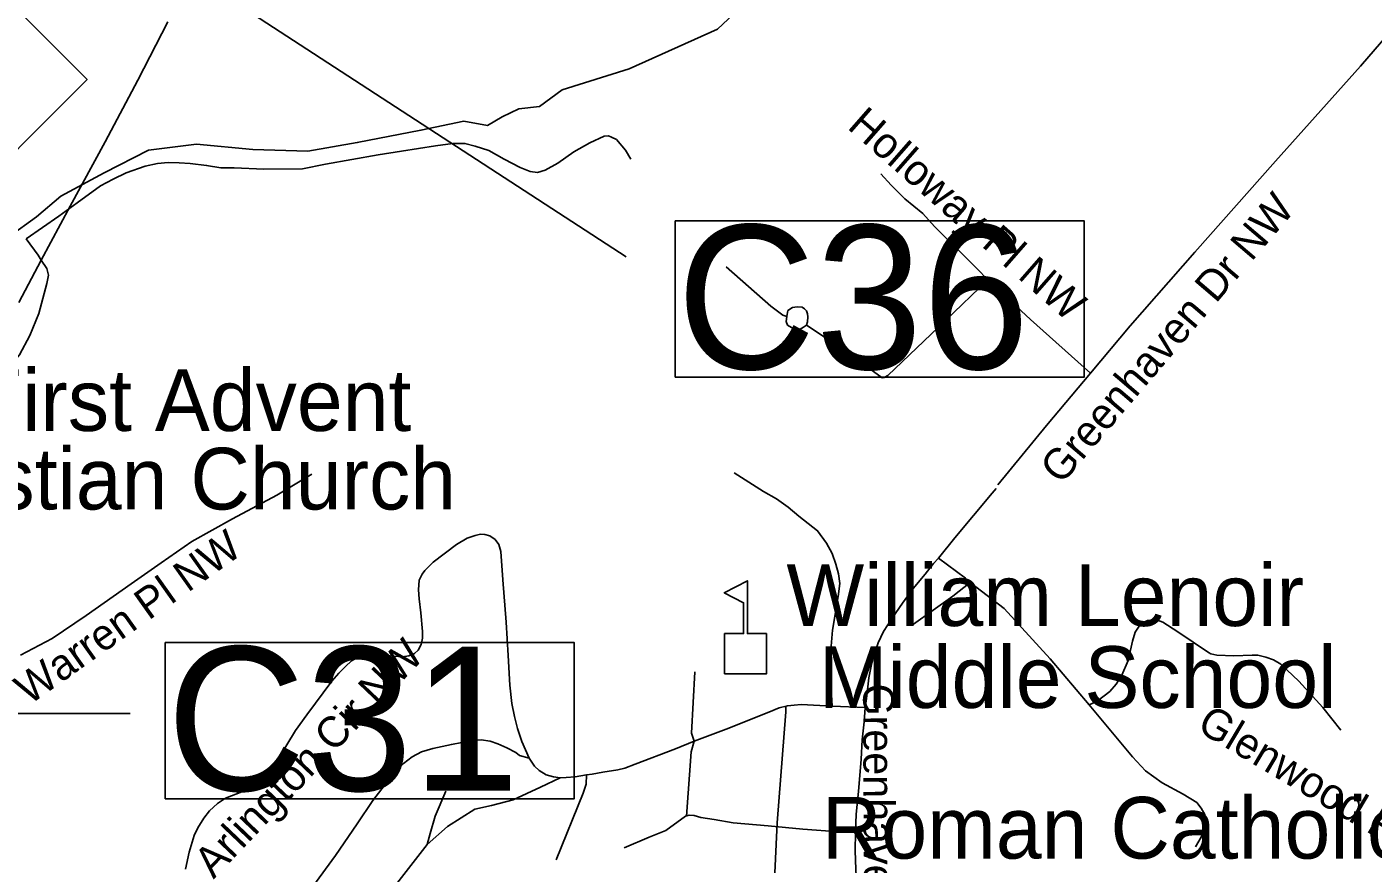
# Model space of a CAD drawing. Extents: x 1159738 to 1321356, y 736314 to 882035.
# Drawn here: x 1247628 to 1250904, y 801217 to 803253 of the extents above; entities that cross this region are included whole.
import ezdxf

# ---------------------------------------------------------------- set-up
doc = ezdxf.new("R2010")
doc.units = 0
for name, color, linetype in [('Exist Cultural Church Label', 7, 'Continuous'), ('Exist Cultural Educational Facility Middle CELL', 7, 'Continuous'), ('Exist Cultural Educational Facility Middle Label', 7, 'Continuous'), ('Exist Hydrographic Creek Single Shore', 7, 'Continuous'), ('Exist Railroad Mainline', 7, 'Continuous'), ('Exist Road Non-System Type 51', 7, 'Continuous'), ('Exist Road Non-System Type 51 Label', 7, 'Continuous'), ('Exist Road Primary NC Shield CELL', 7, 'Continuous'), ('Exist Road Primary US Structure Culvert Number Label', 7, 'Continuous')]:
    doc.layers.add(name, color=color, linetype=linetype)

msp = doc.modelspace()

# ---------------------------------------------------------------- linework, layer by layer
at = {"layer": 'Exist Cultural Educational Facility Middle CELL'}
msp.add_lwpolyline([(1249325.6, 801679.3), (1249325.6, 801777.2), (1249371.7, 801777.2), (1249371.7, 801852.3), (1249324.6, 801876.5), (1249381.3, 801905.7), (1249381.3, 801777.2), (1249427.3, 801777.2), (1249427.3, 801679.3)], close=True, dxfattribs=at)
at = {"layer": 'Exist Hydrographic Creek Single Shore'}
for points in [[(1248691.2, 803023.7), (1248748.3, 803013.2), (1248784.4, 803034.3), (1248824.6, 803053.4), (1248875.4, 803059.8), (1248930.5, 803100), (1249093.6, 803150.9), (1249308.7, 803247.5), (1249359.8, 803295.7), (1249368.7, 803344.7)], [(1247176.5, 802549.6), (1247265.7, 802576.7), (1247358.9, 802595.8), (1247416.1, 802621.2), (1247466.9, 802682.6), (1247532.6, 802708.1), (1247583.4, 802742), (1247651.2, 802790.7), (1247710.5, 802841.5), (1247815.4, 802897.7), (1247923.4, 802952.8), (1248039.9, 802967.6), (1248177.5, 802954.9), (1248311, 802950.6), (1248431.7, 802971.8), (1248586.3, 803001.5), (1248691.2, 803023.7)]]:
    msp.add_lwpolyline(points, dxfattribs=at)
at = {"layer": 'Exist Railroad Mainline'}
msp.add_lwpolyline([(1247607.7, 802582.5), (1247662.5, 802685.7), (1247733.1, 802817.2), (1247818, 802973.1), (1247897.3, 803123.1), (1247970.3, 803265)], dxfattribs=at)
at = {"layer": 'Exist Road Non-System Type 51'}
msp.add_line((1249453.4, 801317), (1249445.1, 801131.6), dxfattribs=at)
for points in [[(1251207, 803905.7), (1251183.6, 803838.8), (1251151.2, 803738.2), (1251120.7, 803641.5), (1251089.6, 803531.5), (1251066.3, 803460.1), (1251047.5, 803411.8), (1251030, 803370.2), (1251002.8, 803322.2), (1250977.5, 803282), (1250939.9, 803234.7), (1250873.1, 803157.5), (1250666.3, 802926.1), (1250469.9, 802705.2), (1250313.1, 802526.3), (1250215.9, 802411.1)], [(1247625.6, 802737.4), (1247705.3, 802792.6), (1247750, 802825.2), (1247806.6, 802866.5), (1247837.5, 802882.8), (1247869.3, 802898.2), (1247915.6, 802914.6), (1247945.7, 802920.6), (1247971.4, 802923.2), (1247998, 802922.3), (1248024.7, 802920.6), (1248065, 802916.3), (1248099.3, 802910.3), (1248132, 802910.3), (1248204.5, 802906.8), (1248298.1, 802907.6), (1248353.9, 802918.8), (1248482.7, 802942), (1248539.3, 802950.6), (1248621.8, 802963.5), (1248663.8, 802969.5), (1248693.5, 802969.5), (1248718.4, 802962.6), (1248751.9, 802952.3), (1248788.8, 802931.7), (1248828.3, 802911.1), (1248852.3, 802901.6), (1248870.3, 802899.1), (1248889.2, 802904.2), (1248920.1, 802921.4), (1248958.7, 802948.9), (1248997.4, 802971.2), (1249032.6, 802987.5), (1249043.4, 802988.4), (1249050.3, 802985), (1249062.3, 802979), (1249084.6, 802953.2), (1249097.5, 802931.7)], [(1249966.1, 802637.5), (1249939.5, 802665), (1249836.5, 802767.2), (1249808.2, 802799), (1249764.4, 802835.1), (1249730.9, 802867.7), (1249706.2, 802895.8)], [(1247625.6, 802737.4), (1247655.1, 802697.8), (1247662.5, 802685.7), (1247676.1, 802665.2), (1247679.9, 802648.9), (1247676.1, 802628.7), (1247656.7, 802555.7), (1247634.9, 802502.1), (1247609.3, 802455.5), (1247575.2, 802414.5), (1247527.8, 802365.6), (1247501.4, 802339.1), (1247471.1, 802300.3), (1247421.5, 802235.8), (1247392.1, 802209), (1247371.9, 802195.8), (1247347.9, 802187.2), (1247317.6, 802183.4), (1247293.3, 802187.5), (1247264.8, 802198.1)], [(1249329.6, 802669.4), (1249437.8, 802574.1), (1249467, 802551.7), (1249477.3, 802548.3)], [(1249525.3, 802527.7), (1249618.9, 802464.9), (1249709.1, 802399.7), (1249714.2, 802400.5), (1249722.8, 802404.8), (1249863.6, 802538.8), (1249966.1, 802637.5)], [(1250215.9, 802411.1), (1250070.2, 802541.4), (1249966.1, 802637.5)], [(1249525.3, 802527.7), (1249517.6, 802522.5), (1249509.9, 802517.4), (1249499.6, 802519.1), (1249488.4, 802521.7), (1249479, 802527.7), (1249475.6, 802536.3), (1249477.3, 802548.3)], [(1249477.3, 802548.3), (1249479.8, 802562.9), (1249491, 802570.6), (1249502.2, 802572.3), (1249514.2, 802571.5), (1249520.2, 802567.2), (1249525.3, 802562), (1249527.1, 802555.2), (1249527.9, 802547.4), (1249527.1, 802535.4), (1249525.3, 802527.7)], [(1250215.9, 802411.1), (1250108.9, 802283.2), (1249991, 802138.8)], [(1247611.8, 801724.9), (1247688.6, 801765.3), (1247771.4, 801821.1), (1247881.6, 801898), (1247954.6, 801949.3), (1248028.8, 802001.1), (1248128.2, 802056.3), (1248236.1, 802113.8), (1248321.2, 802164.9)], [(1249587.3, 801600.9), (1249585.8, 801628.2), (1249581.3, 801698.4), (1249588.1, 801785.3), (1249602.4, 801867.6), (1249606.1, 801899), (1249603.1, 801922.4), (1249596.3, 801945.8), (1249587.2, 801972.3), (1249573.7, 801997.2), (1249551.8, 802027.4), (1249506.5, 802062.9), (1249480.2, 802084.6), (1249452.2, 802105), (1249420.5, 802123.1), (1249348.8, 802168.4)], [(1249845.9, 801961.1), (1249885.8, 802010.2), (1249976.8, 802118.5), (1249986.7, 802130.4)], [(1248849.8, 801474), (1248840.7, 801494.9), (1248832.1, 801514.7), (1248821.4, 801546.8), (1248814.5, 801575.7), (1248807.5, 801607.3), (1248802.7, 801651.8), (1248799, 801724.3), (1248793.6, 801805.1), (1248786.1, 801907.7), (1248780.8, 801976.6), (1248776.5, 801993.7), (1248766.9, 802006), (1248754, 802015.1), (1248741.7, 802018.3), (1248731.6, 802018.9), (1248718.2, 802016.2), (1248698.9, 802009.2), (1248672.7, 801994.2), (1248616, 801951.4), (1248595.7, 801930.5), (1248589.3, 801921.9), (1248582.3, 801907), (1248580.7, 801883.9), (1248582.3, 801862), (1248586, 801828.2), (1248590.3, 801782.2), (1248590.4, 801766), (1248586.7, 801751), (1248579.7, 801737.1), (1248570.6, 801729.1), (1248557.2, 801723.2), (1248541.7, 801720.5), (1248511.8, 801723.2), (1248473.3, 801725.9), (1248448.6, 801723.7), (1248432.1, 801718.9), (1248417.6, 801711.4), (1248402.6, 801697.5), (1248386.6, 801681.4), (1248370, 801661.6), (1248308.7, 801579.8), (1248280.9, 801541.2), (1248260.1, 801507.1), (1248231.2, 801457.8), (1248214.1, 801433.7), (1248204.5, 801422.2), (1248192.2, 801412), (1248175.1, 801403.5), (1248150.5, 801392.7), (1248110.9, 801376.7), (1248091.7, 801363.8), (1248071.9, 801346.2), (1248057.9, 801328.5), (1248043.5, 801304.9), (1248035, 801285.9), (1248022.7, 801245.8), (1248013.6, 801204)], [(1249667.4, 801597.5), (1249670.8, 801619.3), (1249676.9, 801669.9), (1249683.7, 801706.1), (1249692, 801732.6), (1249699.5, 801755.2), (1249712.4, 801782.4), (1249733.4, 801814.5), (1249758.3, 801851.5), (1249784.8, 801887), (1249813.4, 801921.8), (1249833.8, 801947.5), (1249845.9, 801961.1)], [(1249845.9, 801961.1), (1249911.6, 801912), (1249923.6, 801901.4), (1250005.9, 801838.7), (1250117.9, 801715.6), (1250213.2, 801604.2)], [(1249923.6, 801901.4), (1249881.4, 801868.1), (1249785.5, 801800.2)], [(1250213.2, 801604.2), (1250232.7, 801612.8), (1250263.2, 801636.4), (1250279, 801654.1), (1250292.8, 801675.8), (1250307.7, 801712.2), (1250318.3, 801759.1), (1250324.7, 801780.9), (1250334.3, 801795.3), (1250342.3, 801802.7), (1250354.5, 801809.1), (1250366.7, 801810.2), (1250379.5, 801809.7), (1250392.3, 801804.9), (1250429, 801781.4), (1250503.5, 801731.4), (1250508.8, 801728.2), (1250523.7, 801725), (1250564.7, 801723.4), (1250609.3, 801725), (1250623.2, 801725), (1250642.9, 801720.2), (1250661.8, 801713.3), (1250679.4, 801702.7), (1250723, 801661.2), (1250782, 801597.3), (1250825.1, 801542.5)], [(1249251.8, 801515.8), (1249245.4, 801535.5), (1249253.3, 801684)], [(1249587.3, 801600.9), (1249511.8, 801604.7), (1249495.2, 801603.2), (1249478.6, 801601.7), (1249458.3, 801596.4), (1249433.3, 801585.8), (1249329.2, 801545), (1249251.8, 801515.8), (1249206.5, 801496.8), (1249107.6, 801459.8), (1249082.7, 801450), (1249065.4, 801446.2), (1249029.1, 801440.2), (1249003.5, 801435.7), (1248989.1, 801433.4), (1248962.2, 801428.9), (1248940.3, 801427.3), (1248925.2, 801426.6), (1248909.3, 801428.5), (1248891.2, 801434), (1248874.6, 801444.6), (1248862.8, 801454.9), (1248849.8, 801474)], [(1249453.4, 801317), (1249474.7, 801586.8), (1249474.4, 801600.5)], [(1249667.4, 801597.5), (1249587.3, 801600.9)], [(1249644, 801294.1), (1249645.5, 801337.9), (1249651.5, 801393.1), (1249657.6, 801472.1), (1249660.6, 801518.9), (1249665.1, 801562.7), (1249667.4, 801597.5)], [(1250213.2, 801604.2), (1250318.2, 801477.5), (1250349.9, 801443.3), (1250390.5, 801414.2), (1250441.7, 801386.8), (1250475.2, 801366.2), (1250485.8, 801352.5), (1250494.6, 801337.1), (1250496.4, 801309.7), (1250485.8, 801282.3), (1250471.7, 801258.3)], [(1248323.2, 801161.9), (1248378.3, 801237.9), (1248431.2, 801314.8), (1248469.2, 801371.6), (1248504.9, 801417.9), (1248523.7, 801439.9), (1248544.5, 801461.3), (1248565.4, 801477.9), (1248587.9, 801489.7), (1248615.1, 801498.2), (1248660.6, 801507.9), (1248710.9, 801517), (1248733.2, 801518.5), (1248755.1, 801515.3), (1248773.3, 801508.9), (1248795.8, 801499.3), (1248817.2, 801488), (1248826.8, 801481.1), (1248849.8, 801474)], [(1249251.8, 801515.8), (1249244, 801489.3), (1249232.5, 801333.2)], [(1248989.1, 801433.4), (1248988.6, 801411.4), (1248981.5, 801389.1), (1248915.6, 801226.7)], [(1248601.3, 801264.4), (1248651.4, 801307.9), (1248717.7, 801350.5), (1248758.6, 801358.9), (1248810.7, 801372.6), (1248877.2, 801404), (1248925.2, 801426.6)], [(1248647, 801393.8), (1248620.9, 801333.4), (1248609.4, 801290.8), (1248601.3, 801264.4)], [(1249644, 801294.1), (1249604.7, 801295.3), (1249515.7, 801301.4), (1249431.9, 801309.7), (1249346.6, 801317.2), (1249300.5, 801324.8), (1249268.1, 801330.1), (1249251.9, 801334.6), (1249239, 801335.4), (1249230.7, 801333.1), (1249182.4, 801298.4), (1249142.4, 801282.5), (1249081.3, 801256.1)], [(1249649.3, 801109.5), (1249648.5, 801137.8), (1249644.7, 801204.2), (1249643.2, 801248.8), (1249644, 801294.1)], [(1248601.3, 801264.4), (1248482.7, 801110.9), (1248422.2, 801031), (1248294.3, 800859.5), (1248268.2, 800800.3), (1248232.8, 800712.2), (1248222, 800695.8), (1248207.2, 800686.7), (1248192.3, 800686.4)]]:
    msp.add_lwpolyline(points, dxfattribs=at)
at = {"layer": 'Exist Road Primary NC Shield CELL'}
msp.add_lwpolyline([(1247107.8, 803125.1), (1247440.8, 803458), (1247773.8, 803125.1), (1247440.8, 802792.1)], close=True, dxfattribs=at)
at = {"layer": 'Exist Road Primary US Structure Culvert Number Label'}
msp.add_line((1246575.7, 801582.7), (1247878.9, 801582.7), dxfattribs=at)
msp.add_lwpolyline([(1247337.4, 804288.4), (1247714.6, 803585.5), (1249086.1, 802694)], dxfattribs=at)
for points in [[(1249205.6, 802781), (1250201, 802781), (1250201, 802401.2), (1249205.6, 802401.2)], [(1247964.2, 801755.4), (1248959.6, 801755.4), (1248959.6, 801375.6), (1247964.2, 801375.6)]]:
    msp.add_lwpolyline(points, close=True, dxfattribs=at)

# ---------------------------------------------------------------- texts
at = {"layer": 'Exist Cultural Church Label'}
for s, p in [('First Advent', (1247493.3, 802270.2)), ('Christian Church', (1247178.2, 802079.2))]:
    msp.add_text(s, height=150, rotation=0, dxfattribs=at).set_placement(p)
msp.add_text('Roman Catholic', height=150, dxfattribs=at).set_placement((1249562.3, 801230))
at = {"layer": 'Exist Cultural Educational Facility Middle Label'}
for s, p in [('William Lenoir', (1249476.1, 801795.8)), ('Middle School', (1249554.8, 801596.5))]:
    msp.add_text(s, height=150, dxfattribs=at).set_placement(p)
at = {"layer": 'Exist Road Non-System Type 51 Label'}
for s, rotation, p in [('Holloway Pl NW', 318.7567, (1249621.6, 803007.5)), ('Greenhaven Dr NW', 49.5554, (1250144.9, 802137.3)), ('Warren Pl NW', 35.3764, (1247632.9, 801601.8)), ('Arlington Cir NW', 46.385, (1248081.9, 801178.7)), ('Greenhaven Dr NW', 270.1462, (1249662.9, 801655.7)), ('Glenwood Pl NW', 329.2259, (1250471.8, 801543.2))]:
    msp.add_text(s, height=75, rotation=rotation, dxfattribs=at).set_placement(p)
at = {"layer": 'Exist Road Primary US Structure Culvert Number Label'}
for s, p in [('C36', (1249208.9, 802421)), ('C31', (1247967.5, 801395.4))]:
    msp.add_text(s, height=350, dxfattribs=at).set_placement(p)

doc.saveas('drawing.dxf')
